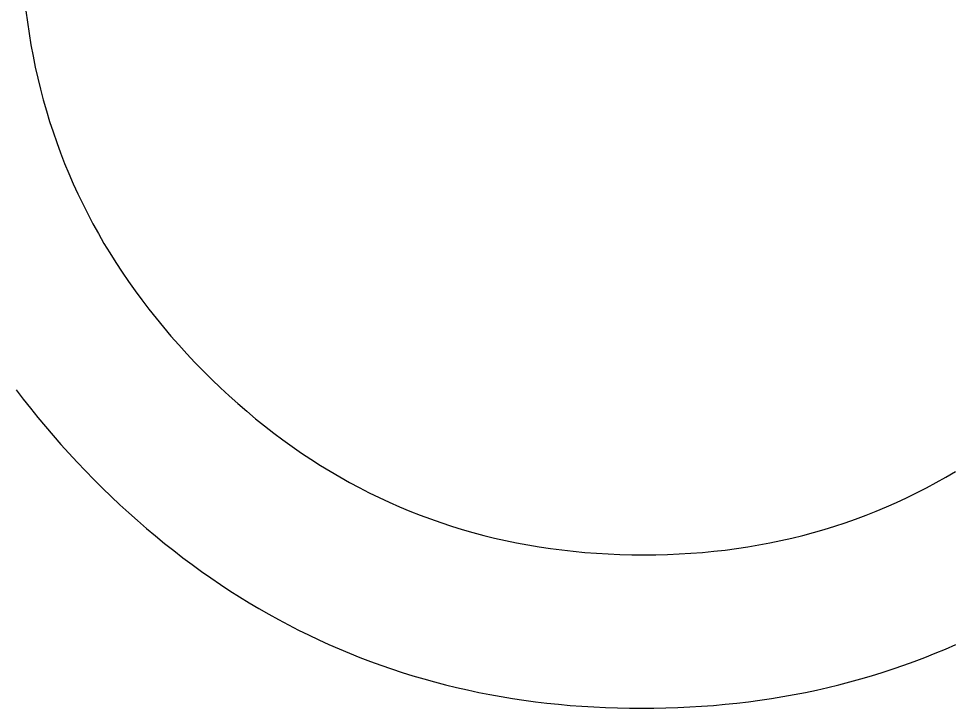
# Model space of a CAD drawing. Extents: x 99976 to 100136, y 99905 to 100011.
# Drawn here: x 100009.49354 to 100009.53496, y 100005.53314 to 100005.56369 of the extents above; entities that cross this region are included whole.
import ezdxf

# ---------------------------------------------------------------- set-up
doc = ezdxf.new("R2010")
doc.units = 0
doc.layers.add('TR_SN_ConstructionSigns', color=7, linetype='Continuous')

msp = doc.modelspace()

# ---------------------------------------------------------------- linework, layer by layer
at = {"layer": 'TR_SN_ConstructionSigns'}
for p, q in [((100009.493865, 100005.564036), (100009.493931, 100005.56353)), ((100009.493931, 100005.56353), (100009.494005, 100005.563028)), ((100009.494005, 100005.563028), (100009.494088, 100005.562529)), ((100009.494088, 100005.562529), (100009.494179, 100005.562034)), ((100009.494179, 100005.562034), (100009.49428, 100005.561543)), ((100009.49428, 100005.561543), (100009.494389, 100005.561055)), ((100009.494389, 100005.561055), (100009.494506, 100005.560571)), ((100009.494506, 100005.560571), (100009.494633, 100005.56009)), ((100009.494633, 100005.56009), (100009.494768, 100005.559613)), ((100009.494768, 100005.559613), (100009.494912, 100005.55914)), ((100009.494912, 100005.55914), (100009.495065, 100005.55867)), ((100009.495065, 100005.55867), (100009.495226, 100005.558203)), ((100009.495226, 100005.558203), (100009.495396, 100005.55774)), ((100009.495396, 100005.55774), (100009.495575, 100005.557281)), ((100009.495575, 100005.557281), (100009.495763, 100005.556826)), ((100009.495763, 100005.556826), (100009.495959, 100005.556373)), ((100009.495959, 100005.556373), (100009.496164, 100005.555925)), ((100009.496164, 100005.555925), (100009.496378, 100005.55548)), ((100009.496378, 100005.55548), (100009.4966, 100005.555038)), ((100009.4966, 100005.555038), (100009.496831, 100005.554601)), ((100009.496831, 100005.554601), (100009.497071, 100005.554166)), ((100009.497071, 100005.554166), (100009.49732, 100005.553736)), ((100009.49732, 100005.553736), (100009.497577, 100005.553309)), ((100009.497577, 100005.553309), (100009.497843, 100005.552885)), ((100009.497843, 100005.552885), (100009.498118, 100005.552465)), ((100009.498118, 100005.552465), (100009.498402, 100005.552049)), ((100009.498402, 100005.552049), (100009.498694, 100005.551636)), ((100009.498694, 100005.551636), (100009.498995, 100005.551227)), ((100009.498995, 100005.551227), (100009.499305, 100005.550821)), ((100009.499305, 100005.550821), (100009.499623, 100005.550419)), ((100009.499623, 100005.550419), (100009.49995, 100005.55002)), ((100009.49995, 100005.55002), (100009.500286, 100005.549625)), ((100009.500286, 100005.549625), (100009.500631, 100005.549234)), ((100009.500631, 100005.549234), (100009.500984, 100005.548846)), ((100009.500984, 100005.548846), (100009.501346, 100005.548462)), ((100009.501346, 100005.548462), (100009.501717, 100005.548081)), ((100009.501717, 100005.548081), (100009.502094, 100005.547706)), ((100009.502094, 100005.547706), (100009.502474, 100005.547341)), ((100009.493436, 100005.54725), (100009.493748, 100005.546839)), ((100009.502474, 100005.547341), (100009.502859, 100005.546984)), ((100009.502859, 100005.546984), (100009.503247, 100005.546636)), ((100009.493748, 100005.546839), (100009.494066, 100005.54643)), ((100009.503247, 100005.546636), (100009.503638, 100005.546296)), ((100009.494066, 100005.54643), (100009.494392, 100005.546025)), ((100009.503638, 100005.546296), (100009.504033, 100005.545966)), ((100009.494392, 100005.546025), (100009.494725, 100005.545623)), ((100009.504033, 100005.545966), (100009.504432, 100005.545644)), ((100009.494725, 100005.545623), (100009.495065, 100005.545223)), ((100009.504432, 100005.545644), (100009.504835, 100005.545331)), ((100009.504835, 100005.545331), (100009.505241, 100005.545027)), ((100009.495065, 100005.545223), (100009.495412, 100005.544827)), ((100009.505241, 100005.545027), (100009.50565, 100005.544732)), ((100009.495412, 100005.544827), (100009.495767, 100005.544434)), ((100009.50565, 100005.544732), (100009.506064, 100005.544446)), ((100009.495767, 100005.544434), (100009.496128, 100005.544044)), ((100009.506064, 100005.544446), (100009.506481, 100005.544168)), ((100009.506481, 100005.544168), (100009.506902, 100005.543899)), ((100009.496128, 100005.544044), (100009.496497, 100005.543657)), ((100009.496497, 100005.543657), (100009.496873, 100005.543273)), ((100009.506902, 100005.543899), (100009.507326, 100005.54364)), ((100009.496873, 100005.543273), (100009.497253, 100005.542894)), ((100009.507326, 100005.54364), (100009.507754, 100005.543388)), ((100009.507754, 100005.543388), (100009.508186, 100005.543146)), ((100009.534161, 100005.543133), (100009.53459, 100005.543374)), ((100009.53459, 100005.543374), (100009.535017, 100005.543625)), ((100009.497253, 100005.542894), (100009.497637, 100005.542522)), ((100009.508186, 100005.543146), (100009.508621, 100005.542913)), ((100009.508621, 100005.542913), (100009.50906, 100005.542688)), ((100009.53329, 100005.542677), (100009.533727, 100005.542901)), ((100009.533727, 100005.542901), (100009.534161, 100005.543133)), ((100009.497637, 100005.542522), (100009.498024, 100005.542158)), ((100009.50906, 100005.542688), (100009.509502, 100005.542472)), ((100009.509502, 100005.542472), (100009.509949, 100005.542265)), ((100009.532406, 100005.542255), (100009.53285, 100005.542462)), ((100009.53285, 100005.542462), (100009.53329, 100005.542677)), ((100009.498024, 100005.542158), (100009.498414, 100005.5418)), ((100009.509949, 100005.542265), (100009.510398, 100005.542067)), ((100009.510398, 100005.542067), (100009.510852, 100005.541877)), ((100009.531507, 100005.541869), (100009.531958, 100005.542058)), ((100009.531958, 100005.542058), (100009.532406, 100005.542255)), ((100009.498414, 100005.5418), (100009.498806, 100005.54145)), ((100009.510852, 100005.541877), (100009.511309, 100005.541696)), ((100009.511309, 100005.541696), (100009.51177, 100005.541525)), ((100009.530594, 100005.541518), (100009.531052, 100005.541689)), ((100009.531052, 100005.541689), (100009.531507, 100005.541869)), ((100009.498806, 100005.54145), (100009.499202, 100005.541108)), ((100009.51177, 100005.541525), (100009.512234, 100005.541362)), ((100009.512234, 100005.541362), (100009.512702, 100005.541207)), ((100009.512702, 100005.541207), (100009.513174, 100005.541062)), ((100009.529198, 100005.541057), (100009.529667, 100005.541202)), ((100009.529667, 100005.541202), (100009.530132, 100005.541356)), ((100009.530132, 100005.541356), (100009.530594, 100005.541518)), ((100009.499202, 100005.541108), (100009.4996, 100005.540772)), ((100009.4996, 100005.540772), (100009.500002, 100005.540444)), ((100009.513174, 100005.541062), (100009.513649, 100005.540925)), ((100009.513649, 100005.540925), (100009.514128, 100005.540798)), ((100009.514128, 100005.540798), (100009.514611, 100005.540679)), ((100009.527771, 100005.540676), (100009.52825, 100005.540794)), ((100009.52825, 100005.540794), (100009.528726, 100005.540921)), ((100009.528726, 100005.540921), (100009.529198, 100005.541057)), ((100009.500002, 100005.540444), (100009.500406, 100005.540122)), ((100009.514611, 100005.540679), (100009.515097, 100005.540568)), ((100009.515097, 100005.540568), (100009.515587, 100005.540467)), ((100009.515587, 100005.540467), (100009.516081, 100005.540375)), ((100009.516081, 100005.540375), (100009.516578, 100005.540291)), ((100009.525818, 100005.540289), (100009.526311, 100005.540373)), ((100009.526311, 100005.540373), (100009.526801, 100005.540465)), ((100009.526801, 100005.540465), (100009.527288, 100005.540566)), ((100009.527288, 100005.540566), (100009.527771, 100005.540676)), ((100009.500406, 100005.540122), (100009.500814, 100005.539808)), ((100009.516578, 100005.540291), (100009.517079, 100005.540216)), ((100009.517079, 100005.540216), (100009.517583, 100005.54015)), ((100009.517583, 100005.54015), (100009.518092, 100005.540093)), ((100009.518092, 100005.540093), (100009.518603, 100005.540044)), ((100009.518603, 100005.540044), (100009.519119, 100005.540004)), ((100009.519119, 100005.540004), (100009.519638, 100005.539974)), ((100009.519638, 100005.539974), (100009.520161, 100005.539952)), ((100009.520161, 100005.539952), (100009.520687, 100005.539938)), ((100009.520687, 100005.539938), (100009.521217, 100005.539934)), ((100009.521217, 100005.539934), (100009.521742, 100005.539938)), ((100009.521742, 100005.539938), (100009.522264, 100005.539952)), ((100009.522264, 100005.539952), (100009.522783, 100005.539973)), ((100009.522783, 100005.539973), (100009.523297, 100005.540004)), ((100009.523297, 100005.540004), (100009.523808, 100005.540044)), ((100009.523808, 100005.540044), (100009.524316, 100005.540092)), ((100009.524316, 100005.540092), (100009.52482, 100005.540149)), ((100009.52482, 100005.540149), (100009.525321, 100005.540215)), ((100009.525321, 100005.540215), (100009.525818, 100005.540289)), ((100009.500814, 100005.539808), (100009.501224, 100005.539502)), ((100009.501224, 100005.539502), (100009.501637, 100005.539202)), ((100009.501637, 100005.539202), (100009.502054, 100005.53891)), ((100009.502054, 100005.53891), (100009.502473, 100005.538625)), ((100009.502473, 100005.538625), (100009.502895, 100005.538347)), ((100009.502895, 100005.538347), (100009.50332, 100005.538076)), ((100009.50332, 100005.538076), (100009.503748, 100005.537813)), ((100009.503748, 100005.537813), (100009.504179, 100005.537557)), ((100009.504179, 100005.537557), (100009.504612, 100005.537308)), ((100009.504612, 100005.537308), (100009.505049, 100005.537066)), ((100009.505049, 100005.537066), (100009.505489, 100005.536831)), ((100009.505489, 100005.536831), (100009.505932, 100005.536604)), ((100009.505932, 100005.536604), (100009.506377, 100005.536384)), ((100009.506377, 100005.536384), (100009.506826, 100005.536171)), ((100009.506826, 100005.536171), (100009.507277, 100005.535965)), ((100009.507277, 100005.535965), (100009.507732, 100005.535767)), ((100009.534575, 100005.535763), (100009.535032, 100005.535961)), ((100009.507732, 100005.535767), (100009.508189, 100005.535576)), ((100009.508189, 100005.535576), (100009.50865, 100005.535391)), ((100009.50865, 100005.535391), (100009.509113, 100005.535215)), ((100009.533188, 100005.535211), (100009.533654, 100005.535388)), ((100009.533654, 100005.535388), (100009.534116, 100005.535572)), ((100009.534116, 100005.535572), (100009.534575, 100005.535763)), ((100009.509113, 100005.535215), (100009.509579, 100005.535045)), ((100009.509579, 100005.535045), (100009.510048, 100005.534883)), ((100009.532249, 100005.53488), (100009.53272, 100005.535042)), ((100009.53272, 100005.535042), (100009.533188, 100005.535211)), ((100009.510048, 100005.534883), (100009.51052, 100005.534727)), ((100009.51052, 100005.534727), (100009.510995, 100005.53458)), ((100009.510995, 100005.53458), (100009.511473, 100005.534439)), ((100009.530816, 100005.534437), (100009.531297, 100005.534577)), ((100009.531297, 100005.534577), (100009.531774, 100005.534725)), ((100009.531774, 100005.534725), (100009.532249, 100005.53488)), ((100009.511473, 100005.534439), (100009.511954, 100005.534305)), ((100009.511954, 100005.534305), (100009.512438, 100005.534179)), ((100009.512438, 100005.534179), (100009.512925, 100005.53406)), ((100009.529357, 100005.534058), (100009.529846, 100005.534177)), ((100009.529846, 100005.534177), (100009.530333, 100005.534303)), ((100009.530333, 100005.534303), (100009.530816, 100005.534437)), ((100009.512925, 100005.53406), (100009.513415, 100005.533948)), ((100009.513415, 100005.533948), (100009.513908, 100005.533843)), ((100009.513908, 100005.533843), (100009.514403, 100005.533746)), ((100009.514403, 100005.533746), (100009.514902, 100005.533656)), ((100009.527369, 100005.533655), (100009.52787, 100005.533745)), ((100009.52787, 100005.533745), (100009.528369, 100005.533842)), ((100009.528369, 100005.533842), (100009.528864, 100005.533947)), ((100009.528864, 100005.533947), (100009.529357, 100005.534058)), ((100009.514902, 100005.533656), (100009.515403, 100005.533573)), ((100009.515403, 100005.533573), (100009.515908, 100005.533497)), ((100009.515908, 100005.533497), (100009.516415, 100005.533428)), ((100009.516415, 100005.533428), (100009.516926, 100005.533367)), ((100009.516926, 100005.533367), (100009.517439, 100005.533313)), ((100009.517439, 100005.533313), (100009.517955, 100005.533266)), ((100009.524296, 100005.533266), (100009.524816, 100005.533313)), ((100009.524816, 100005.533313), (100009.525332, 100005.533367)), ((100009.525332, 100005.533367), (100009.525846, 100005.533428)), ((100009.525846, 100005.533428), (100009.526357, 100005.533496)), ((100009.526357, 100005.533496), (100009.526864, 100005.533572)), ((100009.526864, 100005.533572), (100009.527369, 100005.533655)), ((100009.517955, 100005.533266), (100009.518475, 100005.533226)), ((100009.518475, 100005.533226), (100009.518997, 100005.533194)), ((100009.518997, 100005.533194), (100009.519522, 100005.533169)), ((100009.519522, 100005.533169), (100009.52005, 100005.533151)), ((100009.52005, 100005.533151), (100009.520581, 100005.53314)), ((100009.520581, 100005.53314), (100009.521115, 100005.533136)), ((100009.521115, 100005.533136), (100009.521653, 100005.53314)), ((100009.521653, 100005.53314), (100009.522187, 100005.53315)), ((100009.522187, 100005.53315), (100009.522719, 100005.533169)), ((100009.522719, 100005.533169), (100009.523248, 100005.533194)), ((100009.523248, 100005.533194), (100009.523773, 100005.533226)), ((100009.523773, 100005.533226), (100009.524296, 100005.533266))]:
    msp.add_line(p, q, dxfattribs=at)

doc.saveas('drawing.dxf')
